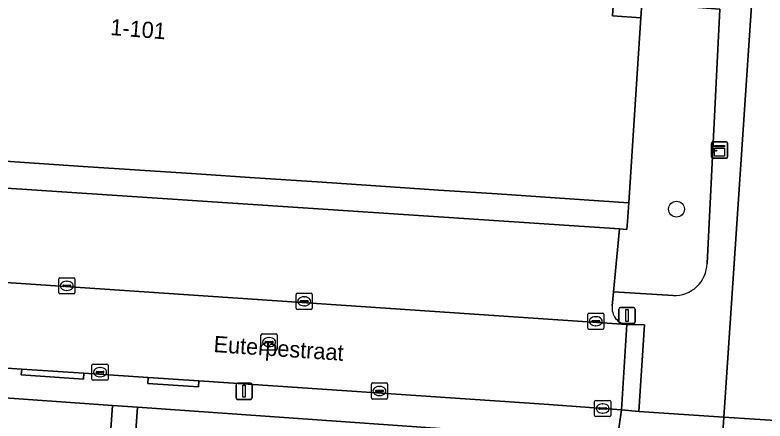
# Model space of a CAD drawing. Extents: x 161848 to 162726, y 385382 to 386521.
# Drawn here: x 162002.1 to 162048.39, y 386229.54 to 386254.58 of the extents above; entities that cross this region are included whole.
import ezdxf

# ---------------------------------------------------------------- set-up
doc = ezdxf.new("R2010")
doc.units = 0
for name, color, linetype in [('IMGEO_Boom', 7, 'Continuous'), ('IMGEO_Erf', 7, 'Continuous'), ('IMGEO_Fietspad_gesloten', 7, 'Continuous'), ('IMGEO_Groenvoorziening', 7, 'Continuous'), ('IMGEO_Kast', 7, 'Continuous'), ('IMGEO_Kolk', 7, 'Continuous'), ('IMGEO_Lichtmast', 7, 'Continuous'), ('IMGEO_Openbare_ruimte_label', 7, 'Continuous'), ('IMGEO_Pand', 7, 'Continuous'), ('IMGEO_Pand_nummerreeks', 7, 'Continuous'), ('IMGEO_Parkeervlak_open', 7, 'Continuous'), ('IMGEO_Rijbaan_lokaal_open', 7, 'Continuous'), ('IMGEO_Rioolput', 7, 'Continuous'), ('IMGEO_Voetpad_open', 7, 'Continuous')]:
    doc.layers.add(name, color=color, linetype=linetype)

msp = doc.modelspace()

# ---------------------------------------------------------------- linework, layer by layer
at = {"layer": 'IMGEO_Boom'}
msp.add_circle((162042.92, 386242.608), 0.489, dxfattribs=at)
at = {"layer": 'IMGEO_Erf'}
for points in [[(162005.64, 386193.863), (162003.037, 386194.04), (162003.288, 386197.721), (162001.55, 386197.837), (162001.787, 386201.311), (162003.525, 386201.193), (162006.128, 386201.016), (162006.443, 386205.851), (162003.84, 386206.028), (162004.091, 386209.706), (162004.328, 386213.181), (162006.931, 386213.004), (162007.246, 386217.839), (162004.643, 386218.016), (162004.894, 386221.694), (162005.131, 386225.169), (162007.734, 386224.992), (162008.121, 386230.496), (162000, 386231.068), (161985.738, 386232.03)], [(162031.839, 386228.827), (162009.65, 386230.388), (162009.262, 386224.874)]]:
    msp.add_lwpolyline(points, dxfattribs=at)
at = {"layer": 'IMGEO_Fietspad_gesloten'}
for points in [[(162054.002, 386350.846), (162045.852, 386229.774), (162049.041, 386229.563), (162049.789, 386240.833), (162050.732, 386254.748), (162051.885, 386271.703), (162053.125, 386290.31), (162053.462, 386295.238), (162056.953, 386346.978)], [(162049.041, 386229.563), (162045.852, 386229.774), (162045.484, 386224.31), (162045.283, 386224.324), (162044.247, 386206.16), (162044.15, 386204.652), (162042.986, 386186.047), (162042.865, 386184.541), (162042.584, 386180.361), (162042.155, 386176.763), (162041.688, 386169.621), (162041.864, 386169.606), (162041.762, 386168.083), (162040.66, 386151.606), (162040.563, 386150.154), (162039.92, 386140.528), (162039.854, 386139.544), (162039.139, 386128.803), (162036.98, 386096.379)]]:
    msp.add_lwpolyline(points, dxfattribs=at)
at = {"layer": 'IMGEO_Groenvoorziening'}
msp.add_lwpolyline([(162044.807, 386239.254), (162045.605, 386254.95), (162040.783, 386255.31), (162040.723, 386254.405), (162040.436, 386250), (162039.979, 386243.001), (162039.9, 386241.844), (162039.867, 386241.359), (162039.411, 386241.389), (162039.042, 386237.5), (162042.718, 386237.288)], dxfattribs=at)
msp.add_arc((162042.808, 386239.285), 1.999, 267.4115, 359.1137, dxfattribs=at)
at = {"layer": 'IMGEO_Kast'}
for p, q in [((162045.156, 386246.749), (162045.997, 386246.749)), ((162045.997, 386246.749), (162045.156, 386246.749)), ((162045.081, 386245.824), (162045.081, 386246.665)), ((162045.081, 386246.665), (162045.081, 386245.824)), ((162046.081, 386246.674), (162046.081, 386245.833)), ((162046.081, 386245.833), (162046.081, 386246.674)), ((162046.006, 386245.749), (162045.165, 386245.749)), ((162045.165, 386245.749), (162046.006, 386245.749))]:
    msp.add_line(p, q, dxfattribs=at)
for points in [[(162045.276, 386246.539), (162045.876, 386246.539), (162045.876, 386246.454), (162045.276, 386246.454), (162045.276, 386246.539)], [(162045.276, 386246.364), (162045.876, 386246.364), (162045.876, 386245.875), (162045.276, 386245.875), (162045.276, 386246.364)]]:
    msp.add_lwpolyline(points, dxfattribs=at)
msp.add_circle((162045.36, 386246.213), 0.0377, dxfattribs=at)
for centre, start, end in [((162045.159, 386246.671), 92.4484, 184.2845), ((162045.159, 386246.671), 92.4484, 184.2845), ((162046.003, 386246.671), 2.4484, 94.2845), ((162046.003, 386246.671), 2.4484, 94.2845), ((162045.159, 386245.827), 182.4484, 274.2845), ((162045.159, 386245.827), 182.4484, 274.2845), ((162046.003, 386245.827), 272.4484, 4.2845), ((162046.003, 386245.827), 272.4484, 4.2845)]:
    msp.add_arc(centre, 0.0779, start, end, dxfattribs=at)
at = {"layer": 'IMGEO_Kolk'}
for p, q in [((162004.869, 386238.377), (162005.721, 386238.377)), ((162004.794, 386237.451), (162004.794, 386238.303)), ((162005.053, 386237.871), (162005.053, 386237.883)), ((162005.096, 386237.92), (162005.494, 386237.92)), ((162005.282, 386238.157), (162005.307, 386238.157)), ((162005.537, 386237.883), (162005.537, 386237.871)), ((162005.795, 386238.303), (162005.795, 386237.451)), ((162005.491, 386237.834), (162005.093, 386237.834)), ((162005.305, 386237.597), (162005.28, 386237.597)), ((162019.519, 386237.423), (162020.371, 386237.423)), ((162005.721, 386237.377), (162004.869, 386237.377)), ((162019.444, 386236.497), (162019.444, 386237.349)), ((162019.746, 386236.966), (162020.144, 386236.966)), ((162019.932, 386237.203), (162019.957, 386237.203)), ((162020.445, 386237.349), (162020.445, 386236.497)), ((162019.703, 386236.917), (162019.703, 386236.929)), ((162020.141, 386236.88), (162019.743, 386236.88)), ((162019.955, 386236.643), (162019.93, 386236.643)), ((162020.187, 386236.929), (162020.187, 386236.917)), ((162020.371, 386236.423), (162019.519, 386236.423)), ((162037.444, 386235.267), (162037.444, 386236.119)), ((162037.519, 386236.193), (162038.371, 386236.193)), ((162038.445, 386236.119), (162038.445, 386235.267)), ((162037.703, 386235.687), (162037.703, 386235.699)), ((162038.141, 386235.65), (162037.743, 386235.65)), ((162037.746, 386235.736), (162038.144, 386235.736)), ((162037.932, 386235.973), (162037.957, 386235.973)), ((162038.187, 386235.699), (162038.187, 386235.687)), ((162038.371, 386235.193), (162037.519, 386235.193)), ((162037.955, 386235.413), (162037.93, 386235.413)), ((162006.846, 386232.127), (162006.846, 386232.979)), ((162006.921, 386233.053), (162007.773, 386233.053)), ((162007.334, 386232.833), (162007.359, 386232.833)), ((162007.847, 386232.979), (162007.847, 386232.127)), ((162007.105, 386232.547), (162007.105, 386232.559)), ((162007.543, 386232.51), (162007.145, 386232.51)), ((162007.148, 386232.596), (162007.546, 386232.596)), ((162007.589, 386232.559), (162007.589, 386232.547)), ((162007.773, 386232.053), (162006.921, 386232.053)), ((162007.357, 386232.273), (162007.332, 386232.273)), ((162024.167, 386231.89), (162025.019, 386231.89)), ((162024.092, 386230.964), (162024.092, 386231.816)), ((162024.394, 386231.433), (162024.792, 386231.433)), ((162024.58, 386231.67), (162024.605, 386231.67)), ((162025.093, 386231.816), (162025.093, 386230.964)), ((162024.351, 386231.384), (162024.351, 386231.396)), ((162024.789, 386231.347), (162024.391, 386231.347)), ((162024.603, 386231.11), (162024.578, 386231.11)), ((162024.835, 386231.396), (162024.835, 386231.384)), ((162025.019, 386230.89), (162024.167, 386230.89)), ((162037.868, 386229.884), (162037.868, 386230.736)), ((162037.943, 386230.81), (162038.795, 386230.81)), ((162038.356, 386230.59), (162038.381, 386230.59)), ((162038.869, 386230.736), (162038.869, 386229.884)), ((162038.127, 386230.304), (162038.127, 386230.316)), ((162038.565, 386230.267), (162038.167, 386230.267)), ((162038.17, 386230.353), (162038.568, 386230.353)), ((162038.379, 386230.03), (162038.354, 386230.03)), ((162038.611, 386230.316), (162038.611, 386230.304)), ((162038.795, 386229.81), (162037.943, 386229.81))]:
    msp.add_line(p, q, dxfattribs=at)
for points in [[(162004.869, 386238.377), (162005.721, 386238.377)], [(162004.794, 386237.451), (162004.794, 386238.303)], [(162005.795, 386238.303), (162005.795, 386237.451)], [(162019.519, 386237.423), (162020.371, 386237.423)], [(162005.721, 386237.377), (162004.869, 386237.377)], [(162019.444, 386236.497), (162019.444, 386237.349)], [(162020.445, 386237.349), (162020.445, 386236.497)], [(162020.371, 386236.423), (162019.519, 386236.423)], [(162037.444, 386235.267), (162037.444, 386236.119)], [(162037.519, 386236.193), (162038.371, 386236.193)], [(162038.445, 386236.119), (162038.445, 386235.267)], [(162038.371, 386235.193), (162037.519, 386235.193)], [(162006.846, 386232.127), (162006.846, 386232.979)], [(162006.921, 386233.053), (162007.773, 386233.053)], [(162007.847, 386232.979), (162007.847, 386232.127)], [(162007.773, 386232.053), (162006.921, 386232.053)], [(162024.167, 386231.89), (162025.019, 386231.89)], [(162024.092, 386230.964), (162024.092, 386231.816)], [(162025.093, 386231.816), (162025.093, 386230.964)], [(162025.019, 386230.89), (162024.167, 386230.89)], [(162037.868, 386229.884), (162037.868, 386230.736)], [(162037.943, 386230.81), (162038.795, 386230.81)], [(162038.869, 386230.736), (162038.869, 386229.884)], [(162038.795, 386229.81), (162037.943, 386229.81)]]:
    msp.add_lwpolyline(points, dxfattribs=at)
for centre, radius, start, end in [((162004.871, 386238.301), 0.0765, 91.552, 178.448), ((162004.871, 386238.301), 0.0765, 91.552, 178.448), ((162005.719, 386238.301), 0.0765, 1.552, 88.448), ((162005.719, 386238.301), 0.0765, 1.552, 88.448), ((162005.093, 386237.88), 0.0403, 85.8775, 175.7526), ((162005.498, 386237.882), 0.0386, 1.7309, 96.639), ((162004.871, 386237.453), 0.0765, 181.552, 268.448), ((162004.871, 386237.453), 0.0765, 181.552, 268.448), ((162005.09, 386237.87), 0.0366, 178.938, 274.7102), ((162005.494, 386237.877), 0.043, 264.8664, 352.4533), ((162005.719, 386237.453), 0.0765, 271.552, 358.448), ((162005.719, 386237.453), 0.0765, 271.552, 358.448), ((162019.521, 386237.347), 0.0765, 91.552, 178.448), ((162019.521, 386237.347), 0.0765, 91.552, 178.448), ((162020.369, 386237.347), 0.0765, 1.552, 88.448), ((162020.369, 386237.347), 0.0765, 1.552, 88.448), ((162019.743, 386236.926), 0.0403, 85.8775, 175.7526), ((162020.148, 386236.928), 0.0386, 1.7309, 96.639), ((162019.521, 386236.499), 0.0765, 181.552, 268.448), ((162019.521, 386236.499), 0.0765, 181.552, 268.448), ((162019.74, 386236.916), 0.0366, 178.938, 274.7102), ((162020.144, 386236.923), 0.043, 264.8664, 352.4533), ((162020.369, 386236.499), 0.0765, 271.552, 358.448), ((162020.369, 386236.499), 0.0765, 271.552, 358.448), ((162037.521, 386236.117), 0.0765, 91.552, 178.448), ((162037.521, 386236.117), 0.0765, 91.552, 178.448), ((162038.369, 386236.117), 0.0765, 1.552, 88.448), ((162038.369, 386236.117), 0.0765, 1.552, 88.448), ((162037.743, 386235.696), 0.0403, 85.8775, 175.7526), ((162037.74, 386235.686), 0.0366, 178.938, 274.7102), ((162038.144, 386235.693), 0.043, 264.8664, 352.4533), ((162038.148, 386235.698), 0.0386, 1.7309, 96.639), ((162037.521, 386235.269), 0.0765, 181.552, 268.448), ((162037.521, 386235.269), 0.0765, 181.552, 268.448), ((162038.369, 386235.269), 0.0765, 271.552, 358.448), ((162038.369, 386235.269), 0.0765, 271.552, 358.448), ((162006.923, 386232.977), 0.0765, 91.552, 178.448), ((162006.923, 386232.977), 0.0765, 91.552, 178.448), ((162007.771, 386232.977), 0.0765, 1.552, 88.448), ((162007.771, 386232.977), 0.0765, 1.552, 88.448), ((162007.145, 386232.556), 0.0403, 85.8775, 175.7526), ((162007.142, 386232.546), 0.0366, 178.938, 274.7102), ((162007.546, 386232.553), 0.043, 264.8664, 352.4533), ((162007.55, 386232.558), 0.0386, 1.7309, 96.639), ((162006.923, 386232.129), 0.0765, 181.552, 268.448), ((162006.923, 386232.129), 0.0765, 181.552, 268.448), ((162007.771, 386232.129), 0.0765, 271.552, 358.448), ((162007.771, 386232.129), 0.0765, 271.552, 358.448), ((162024.169, 386231.814), 0.0765, 91.552, 178.448), ((162024.169, 386231.814), 0.0765, 91.552, 178.448), ((162025.017, 386231.814), 0.0765, 1.552, 88.448), ((162025.017, 386231.814), 0.0765, 1.552, 88.448), ((162024.391, 386231.393), 0.0403, 85.8775, 175.7526), ((162024.796, 386231.395), 0.0386, 1.7309, 96.639), ((162024.169, 386230.966), 0.0765, 181.552, 268.448), ((162024.169, 386230.966), 0.0765, 181.552, 268.448), ((162024.388, 386231.383), 0.0366, 178.938, 274.7102), ((162024.792, 386231.39), 0.043, 264.8664, 352.4533), ((162025.017, 386230.966), 0.0765, 271.552, 358.448), ((162025.017, 386230.966), 0.0765, 271.552, 358.448), ((162037.945, 386230.734), 0.0765, 91.552, 178.448), ((162037.945, 386230.734), 0.0765, 91.552, 178.448), ((162038.793, 386230.734), 0.0765, 1.552, 88.448), ((162038.793, 386230.734), 0.0765, 1.552, 88.448), ((162038.167, 386230.313), 0.0403, 85.8775, 175.7526), ((162038.164, 386230.303), 0.0366, 178.938, 274.7102), ((162038.568, 386230.31), 0.043, 264.8664, 352.4533), ((162038.572, 386230.315), 0.0386, 1.7309, 96.639), ((162037.945, 386229.886), 0.0765, 181.552, 268.448), ((162037.945, 386229.886), 0.0765, 181.552, 268.448), ((162038.793, 386229.886), 0.0765, 271.552, 358.448), ((162038.793, 386229.886), 0.0765, 271.552, 358.448)]:
    msp.add_arc(centre, radius, start, end, dxfattribs=at)
for centre, major_axis, ratio, start_param, end_param in [((162005.281, 386237.877), (-0.387, 0.002), 0.722429, 4.712389, 7.853982), ((162005.306, 386237.877), (-0.39, 0.002), 0.717154, 1.570796, 4.712389), ((162019.931, 386236.923), (-0.387, 0.002), 0.722429, 4.712389, 7.853982), ((162019.956, 386236.923), (-0.39, 0.002), 0.717154, 1.570796, 4.712389), ((162037.931, 386235.693), (-0.387, 0.002), 0.722429, 4.712389, 7.853982), ((162037.956, 386235.693), (-0.39, 0.002), 0.717154, 1.570796, 4.712389), ((162007.333, 386232.553), (-0.387, 0.002), 0.722429, 4.712389, 7.853982), ((162007.358, 386232.553), (-0.39, 0.002), 0.717154, 1.570796, 4.712389), ((162024.579, 386231.39), (-0.387, 0.002), 0.722429, 4.712389, 7.853982), ((162024.604, 386231.39), (-0.39, 0.002), 0.717154, 1.570796, 4.712389), ((162038.355, 386230.31), (-0.387, 0.002), 0.722429, 4.712389, 7.853982), ((162038.38, 386230.31), (-0.39, 0.002), 0.717154, 1.570796, 4.712389)]:
    msp.add_ellipse(centre, major_axis=major_axis, ratio=ratio, start_param=start_param, end_param=end_param, dxfattribs=at)
at = {"layer": 'IMGEO_Lichtmast'}
for p, q in [((162039.473, 386236.546), (162040.263, 386236.546)), ((162040.263, 386236.546), (162039.473, 386236.546)), ((162039.373, 386235.646), (162039.373, 386236.446)), ((162039.373, 386236.446), (162039.373, 386235.646)), ((162040.363, 386236.446), (162040.363, 386235.646)), ((162040.363, 386235.646), (162040.363, 386236.446)), ((162040.263, 386235.546), (162039.473, 386235.546)), ((162039.473, 386235.546), (162040.263, 386235.546)), ((162015.839, 386231.876), (162016.629, 386231.876)), ((162016.629, 386231.876), (162015.839, 386231.876)), ((162015.739, 386230.976), (162015.739, 386231.776)), ((162015.739, 386231.776), (162015.739, 386230.976)), ((162016.729, 386231.776), (162016.729, 386230.976)), ((162016.729, 386230.976), (162016.729, 386231.776)), ((162016.629, 386230.876), (162015.839, 386230.876)), ((162015.839, 386230.876), (162016.629, 386230.876))]:
    msp.add_line(p, q, dxfattribs=at)
for points in [[(162039.793, 386236.421), (162039.943, 386236.421), (162039.943, 386235.671), (162039.793, 386235.671), (162039.793, 386236.421)], [(162016.159, 386231.751), (162016.309, 386231.751), (162016.309, 386231.001), (162016.159, 386231.001), (162016.159, 386231.751)]]:
    msp.add_lwpolyline(points, dxfattribs=at)
for centre, start, end in [((162039.473, 386236.446), 90, 180), ((162039.473, 386236.446), 90, 180), ((162040.263, 386236.446), 0, 90), ((162040.263, 386236.446), 360, 90), ((162039.473, 386235.646), 180, 270), ((162039.473, 386235.646), 180, 270), ((162040.263, 386235.646), 270, 0), ((162040.263, 386235.646), 270, 0), ((162015.839, 386231.776), 90, 180), ((162015.839, 386231.776), 90, 180), ((162016.629, 386231.776), 0, 90), ((162016.629, 386231.776), 360, 90), ((162015.839, 386230.976), 180, 270), ((162015.839, 386230.976), 180, 270), ((162016.629, 386230.976), 270, 0), ((162016.629, 386230.976), 270, 0)]:
    msp.add_arc(centre, 0.1, start, end, dxfattribs=at)
at = {"layer": 'IMGEO_Pand'}
msp.add_lwpolyline([(162000, 386245.666), (162002.686, 386245.487), (162006.308, 386245.246), (162013.291, 386244.78), (162016.903, 386244.539), (162020.756, 386244.282), (162024.364, 386244.042), (162028.262, 386243.782), (162031.864, 386243.542), (162035.728, 386243.284), (162039.348, 386243.043), (162039.979, 386243.001), (162040.436, 386250), (162040.723, 386254.405), (162038.972, 386254.535), (162039.146, 386256.906)], dxfattribs=at)
at = {"layer": 'IMGEO_Parkeervlak_open'}
for points in [[(162038.96, 386236.636), (162039.042, 386237.5), (162039.411, 386241.389), (162000, 386244.004), (161987.122, 386244.859), (161986.798, 386240.071)], [(161985.74, 386239.152), (162039.862, 386235.494)]]:
    msp.add_lwpolyline(points, dxfattribs=at)
msp.add_arc((162039.955, 386236.494), 1.005, 171.8997, 264.7066, dxfattribs=at)
at = {"layer": 'IMGEO_Rijbaan_lokaal_open'}
msp.add_lwpolyline([(161986.358, 386233.823), (162002.51, 386232.742), (162006.347, 386232.487), (162010.317, 386232.219), (162013.449, 386232.008), (162034.76, 386230.576), (162039.532, 386230.224), (162039.862, 386235.494), (161985.74, 386239.152)], dxfattribs=at)
at = {"layer": 'IMGEO_Rioolput'}
for p, q in [((162017.279, 386233.982), (162017.279, 386234.834)), ((162017.354, 386234.908), (162018.206, 386234.908)), ((162017.767, 386234.688), (162017.792, 386234.688)), ((162018.28, 386234.834), (162018.28, 386233.982)), ((162017.538, 386234.402), (162017.538, 386234.414)), ((162017.976, 386234.365), (162017.578, 386234.365)), ((162017.581, 386234.451), (162017.979, 386234.451)), ((162018.022, 386234.414), (162018.022, 386234.402)), ((162018.206, 386233.908), (162017.354, 386233.908)), ((162017.79, 386234.128), (162017.765, 386234.128))]:
    msp.add_line(p, q, dxfattribs=at)
for points in [[(162017.279, 386233.982), (162017.279, 386234.834)], [(162017.354, 386234.908), (162018.206, 386234.908)], [(162018.28, 386234.834), (162018.28, 386233.982)], [(162018.206, 386233.908), (162017.354, 386233.908)]]:
    msp.add_lwpolyline(points, dxfattribs=at)
for centre, radius, start, end in [((162017.356, 386234.832), 0.0765, 91.552, 178.448), ((162017.356, 386234.832), 0.0765, 91.552, 178.448), ((162018.204, 386234.832), 0.0765, 1.552, 88.448), ((162018.204, 386234.832), 0.0765, 1.552, 88.448), ((162017.578, 386234.411), 0.0403, 85.8775, 175.7526), ((162017.575, 386234.401), 0.0366, 178.938, 274.7102), ((162017.979, 386234.408), 0.043, 264.8664, 352.4533), ((162017.983, 386234.413), 0.0386, 1.7309, 96.639), ((162017.356, 386233.984), 0.0765, 181.552, 268.448), ((162017.356, 386233.984), 0.0765, 181.552, 268.448), ((162018.204, 386233.984), 0.0765, 271.552, 358.448), ((162018.204, 386233.984), 0.0765, 271.552, 358.448)]:
    msp.add_arc(centre, radius, start, end, dxfattribs=at)
for centre, major_axis, ratio, start_param, end_param in [((162017.766, 386234.408), (-0.387, 0.002), 0.722429, 4.712389, 7.853982), ((162017.791, 386234.408), (-0.39, 0.002), 0.717154, 1.570796, 4.712389)]:
    msp.add_ellipse(centre, major_axis=major_axis, ratio=ratio, start_param=start_param, end_param=end_param, dxfattribs=at)
at = {"layer": 'IMGEO_Voetpad_open'}
for points in [[(162039.862, 386235.494), (162040.943, 386235.464), (162040.596, 386230.128), (162045.852, 386229.774), (162054.002, 386350.846)], [(162045.767, 386257.692), (162045.697, 386256.437), (162043.407, 386256.65), (162039.146, 386256.906), (162038.972, 386254.535), (162040.723, 386254.405), (162040.783, 386255.31), (162045.605, 386254.95), (162044.807, 386239.254)], [(162000, 386244.004), (162039.411, 386241.389), (162039.867, 386241.359), (162039.9, 386241.844), (162039.979, 386243.001), (162039.348, 386243.043), (162035.728, 386243.284), (162031.864, 386243.542), (162028.262, 386243.782), (162024.364, 386244.042), (162020.756, 386244.282), (162016.903, 386244.539), (162013.291, 386244.78), (162006.308, 386245.246), (162002.686, 386245.487), (162000, 386245.666)], [(162042.718, 386237.288), (162039.042, 386237.5), (162038.96, 386236.636)], [(162013.449, 386232.008), (162013.422, 386231.64), (162010.29, 386231.851), (162010.317, 386232.219), (162006.347, 386232.487), (162006.321, 386232.123), (162002.484, 386232.387), (162002.51, 386232.742), (161986.358, 386233.823)], [(161985.738, 386232.03), (162000, 386231.068), (162008.121, 386230.496), (162009.65, 386230.388), (162031.839, 386228.827), (162035.907, 386228.559)], [(162038.844, 386225.482), (162039.532, 386230.224), (162034.76, 386230.576), (162013.449, 386232.008)], [(162009.262, 386224.874), (162009.65, 386230.388), (162008.121, 386230.496), (162007.734, 386224.992)], [(162045.304, 386226.109), (162045.17, 386224.348), (162045.283, 386224.324), (162045.484, 386224.31), (162045.852, 386229.774), (162040.596, 386230.128), (162039.532, 386230.224), (162038.844, 386225.482), (162037.376, 386203.429), (162035.725, 386178.438), (162033.95, 386150.87), (162033.744, 386147.673), (162026.335, 386144.705), (162022.508, 386144.968), (162022.617, 386147.095), (162018.657, 386147.354), (162018.556, 386145.811), (162018.272, 386145.83), (162018.24, 386144.977), (162018.222, 386144.5)]]:
    msp.add_lwpolyline(points, dxfattribs=at)
for points in [[(162040.596, 386230.128), (162040.943, 386235.464), (162039.862, 386235.494), (162039.532, 386230.224)], [(162002.51, 386232.742), (162002.484, 386232.387), (162006.321, 386232.123), (162006.347, 386232.487)], [(162010.317, 386232.219), (162010.29, 386231.851), (162013.422, 386231.64), (162013.449, 386232.008)]]:
    msp.add_lwpolyline(points, close=True, dxfattribs=at)
for centre, radius, start, end in [((162042.808, 386239.285), 1.999, 267.4115, 359.1137), ((162039.955, 386236.494), 1.005, 171.8997, 264.7066)]:
    msp.add_arc(centre, radius, start, end, dxfattribs=at)

# ---------------------------------------------------------------- texts
at = {"layer": 'IMGEO_Openbare_ruimte_label'}
msp.add_text('Euterpestraat', height=1, rotation=356.1021, dxfattribs=at).set_placement((162014.332, 386233.796))
at = {"layer": 'IMGEO_Pand_nummerreeks'}
msp.add_text('1-101', height=1, rotation=355.4436, dxfattribs=at).set_placement((162007.954, 386253.349))

doc.saveas('drawing.dxf')
